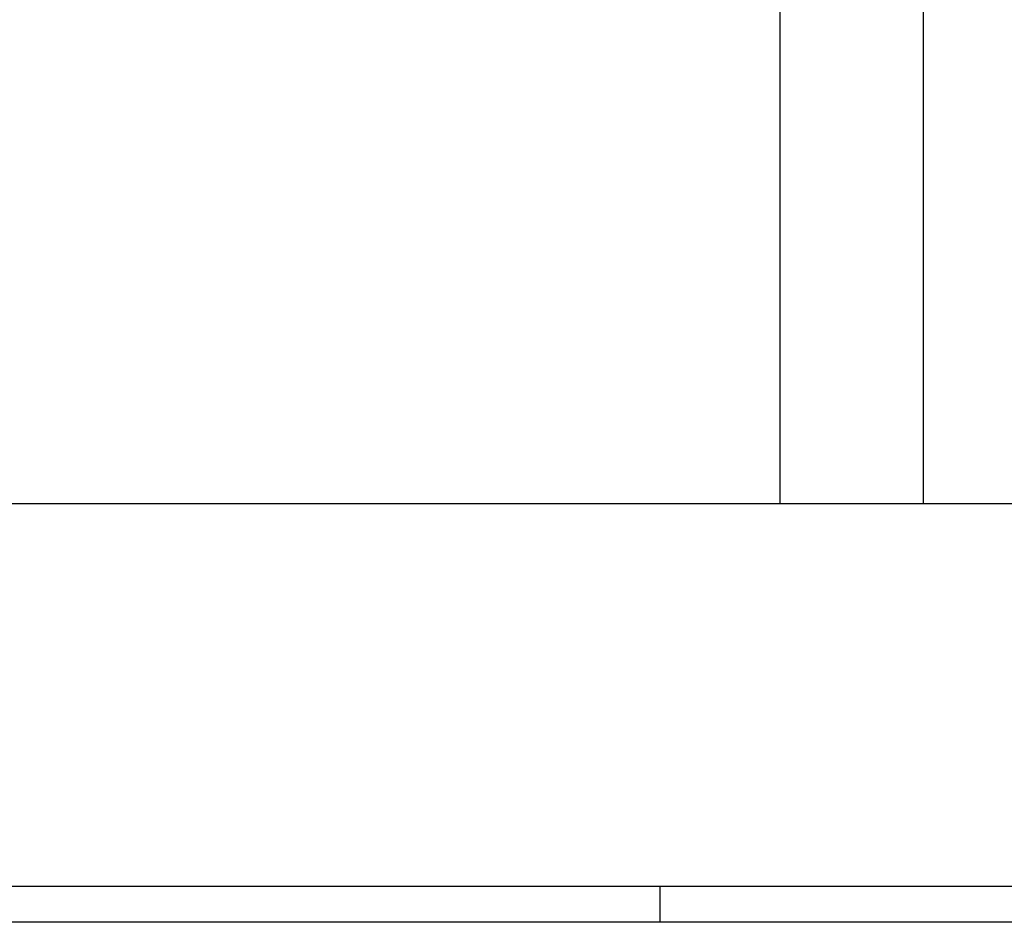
# Model space of a CAD drawing. Header units: inches. Extents: x 24 to 1128, y -58 to 748.
# Tile 484 of 656: x 631 to 641, y 334 to 343. Entities that reach past the tile are written whole.
import ezdxf

# ---------------------------------------------------------------- set-up
doc = ezdxf.new("R2010")
doc.units = ezdxf.units.IN
doc.header["$LTSCALE"] = 32
doc.header["$MEASUREMENT"] = 0
doc.layers.add('Visible (ANSI)', color=7, linetype='Continuous', lineweight=30)

msp = doc.modelspace()

# ---------------------------------------------------------------- linework, layer by layer
at = {"layer": 'Visible (ANSI)'}
for p, q in [((640.21813, 350.77891), (640.21813, 338.10867)), ((638.71813, 350.29617), (638.71813, 338.10867)), ((657.49113, 338.10867), (621.95163, 338.10867)), ((656.24113, 334.10867), (623.20163, 334.10867)), ((637.46813, 333.73367), (637.46813, 334.10867)), ((727.28063, 333.73367), (494.28063, 333.73367))]:
    msp.add_line(p, q, dxfattribs=at)

doc.saveas('drawing.dxf')
